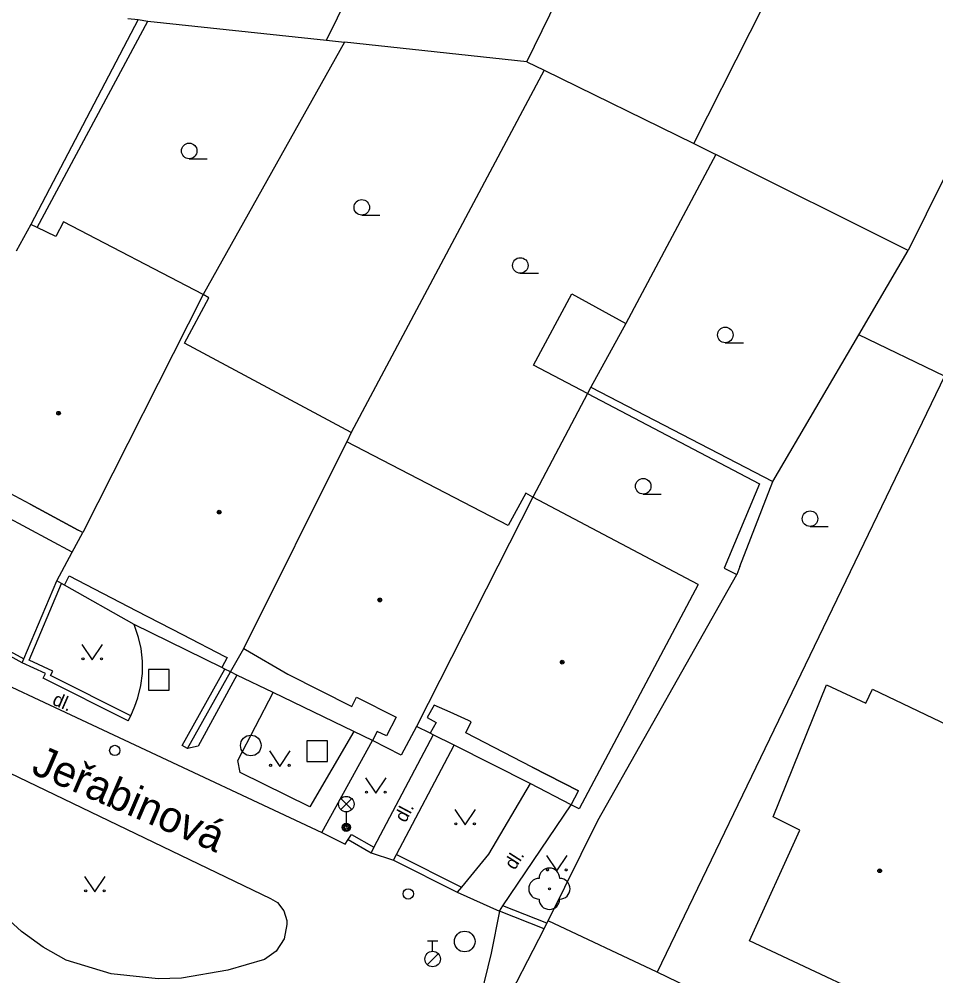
# Model space of a CAD drawing. Extents: x -600309 to -598967, y -1161267 to -1160292.
# Drawn here: x -599946.83 to -599902.47, y -1160711.09 to -1160664.81 of the extents above; entities that cross this region are included whole.
import ezdxf

# ---------------------------------------------------------------- set-up
doc = ezdxf.new("R2010")
doc.units = 0
for name, color, linetype in [('Level 10', 7, 'Continuous'), ('Level 11', 7, 'Continuous'), ('Level 22', 7, 'Continuous'), ('Level 26', 7, 'Continuous'), ('Level 27', 7, 'Continuous'), ('Level 28', 7, 'Continuous'), ('Level 33', 7, 'Continuous'), ('Level 36', 7, 'Continuous'), ('Level 39', 7, 'Continuous'), ('Level 40', 7, 'Continuous'), ('Level 5', 7, 'Continuous'), ('Level 50', 7, 'Continuous'), ('Level 51', 7, 'Continuous'), ('Level 54', 7, 'Continuous'), ('Level 7', 7, 'Continuous'), ('Level 8', 7, 'Continuous')]:
    doc.layers.add(name, color=color, linetype=linetype)

msp = doc.modelspace()

# ---------------------------------------------------------------- linework, layer by layer
at = {"layer": 'Level 10'}
for points in [[(-599955.56, -1160693.07), (-599951.33, -1160695.19), (-599932.18, -1160704.1599)], [(-599948.19, -1160700.86), (-599934.67, -1160707.35)], [(-599932.18, -1160704.1599), (-599931.05, -1160704.7199), (-599930.9099, -1160704.5)], [(-599930.9099, -1160704.5), (-599929.8, -1160705.14)], [(-599929.8, -1160705.14), (-599928.71, -1160705.5)], [(-599928.71, -1160705.5), (-599925.63, -1160707.04)], [(-599934.67, -1160707.35), (-599934.33, -1160707.55), (-599934.02, -1160707.94), (-599933.88, -1160708.4099), (-599933.88, -1160708.61), (-599934.01, -1160709.3), (-599934.39, -1160709.9), (-599934.96, -1160710.3), (-599936.73, -1160710.81), (-599938.9699, -1160711.2), (-599940.11, -1160711.24), (-599942.37, -1160711), (-599944.55, -1160710.34), (-599945.67, -1160709.71), (-599946.71, -1160708.95), (-599947.6599, -1160708.08), (-599948.51, -1160707.11)], [(-599925.63, -1160707.04), (-599923.59, -1160707.9699)], [(-599923.59, -1160707.9699), (-599923.99, -1160709.99), (-599924.49, -1160712.05), (-599927.9, -1160718.73), (-599928.33, -1160719.58), (-599926.62, -1160720.52), (-599924.26, -1160721.82)]]:
    msp.add_lwpolyline(points, dxfattribs=at)
at = {"layer": 'Level 11'}
for points in [[(-599946.6, -1160695.76), (-599945.01, -1160691.99)], [(-599941.43, -1160698.52), (-599945.31, -1160696.57), (-599945.2, -1160696.35), (-599946.34, -1160695.82), (-599944.78, -1160692.12)], [(-599941.43, -1160698.52), (-599941.2319, -1160698.0549), (-599941.08, -1160697.65), (-599940.9397, -1160697.0429), (-599940.86, -1160696.46), (-599940.8624, -1160695.8761), (-599940.93, -1160695.26), (-599941.0527, -1160694.7193), (-599941.27, -1160694.1)], [(-599946.68, -1160695.95), (-599947.55, -1160695.4699), (-599947.45, -1160695.29), (-599946.6, -1160695.76)], [(-599946.68, -1160695.95), (-599946.6, -1160695.76)], [(-599941.56, -1160698.75), (-599945.6599, -1160696.69), (-599945.55, -1160696.4699), (-599946.68, -1160695.95)], [(-599938.68, -1160700.1), (-599938.94, -1160699.95), (-599936.87, -1160696.25)], [(-599938.68, -1160700.1), (-599936.6, -1160696.39)], [(-599936.29, -1160696.54), (-599938.17, -1160699.98), (-599938.68, -1160700.1)], [(-599930.64, -1160699.27), (-599932.76, -1160702.92), (-599936.14, -1160701.25), (-599936.25, -1160700.67), (-599934.53, -1160697.39)], [(-599941.56, -1160698.75), (-599941.43, -1160698.52)], [(-599926.79, -1160699.43), (-599929.6599, -1160704.87)], [(-599932.18, -1160704.1599), (-599931.7479, -1160703.3751), (-599929.73, -1160699.71)], [(-599928.57, -1160705.23), (-599925.78, -1160699.93)], [(-599922.1, -1160701.78), (-599924.12, -1160705.2), (-599925.43, -1160706.8)], [(-599923.42, -1160707.71), (-599920.11, -1160702.82)], [(-599930.9099, -1160704.5), (-599930.75, -1160704.25), (-599929.6599, -1160704.87)], [(-599929.6599, -1160704.87), (-599929.8, -1160705.14)], [(-599928.71, -1160705.5), (-599928.57, -1160705.23)], [(-599928.57, -1160705.23), (-599925.43, -1160706.8)], [(-599925.43, -1160706.8), (-599925.63, -1160707.04)], [(-599923.59, -1160707.9699), (-599923.42, -1160707.71)], [(-599921.29, -1160708.54), (-599923.42, -1160707.71)], [(-599921.42, -1160708.81), (-599923.59, -1160707.9699)]]:
    msp.add_lwpolyline(points, dxfattribs=at)
at = {"layer": 'Level 22'}
msp.add_circle((-599921.17, -1160706.88), 0.05, dxfattribs=at)
for centre, start, end in [((-599921.17, -1160706.38), 0, 180), ((-599921.67, -1160706.88), 90, 270), ((-599920.67, -1160706.88), 270, 90), ((-599921.17, -1160707.38), 180, 0)]:
    msp.add_arc(centre, 0.5, start, end, dxfattribs=at)
at = {"layer": 'Level 26'}
for points in [[(-599940.57, -1160697.27), (-599939.57, -1160697.27), (-599939.57, -1160696.27), (-599940.57, -1160696.27)], [(-599932.9099, -1160700.7199), (-599931.9099, -1160700.7199), (-599931.9099, -1160699.7199), (-599932.9099, -1160699.7199)]]:
    msp.add_lwpolyline(points, close=True, dxfattribs=at)
at = {"layer": 'Level 27'}
for centre in [(-599935.62, -1160699.95), (-599925.27, -1160709.43)]:
    msp.add_circle(centre, 0.5, dxfattribs=at)
at = {"layer": 'Level 28'}
for p, q in [((-599927.07, -1160709.405), (-599926.57, -1160709.405)), ((-599926.82, -1160709.905), (-599926.82, -1160709.405)), ((-599927.078, -1160710.552), (-599926.548, -1160710.022))]:
    msp.add_line(p, q, dxfattribs=at)
for centre, radius in [((-599942.2, -1160700.19), 0.25), ((-599928, -1160707.13), 0.25), ((-599926.82, -1160710.28), 0.375)]:
    msp.add_circle(centre, radius, dxfattribs=at)
at = {"layer": 'Level 33'}
for p, q in [((-599931.265, -1160703.0499), (-599930.735, -1160702.5199)), ((-599931.265, -1160702.5199), (-599930.735, -1160703.0499)), ((-599931, -1160703.1599), (-599931, -1160703.9099))]:
    msp.add_line(p, q, dxfattribs=at)
for centre, radius in [((-599931, -1160702.7849), 0.375), ((-599931, -1160703.9099), 0.2), ((-599931, -1160703.9099), 0.1445), ((-599931, -1160703.9099), 0.0876)]:
    msp.add_circle(centre, radius, dxfattribs=at)
at = {"layer": 'Level 36'}
for p, q in [((-599938.6, -1160671.565), (-599937.725, -1160671.565)), ((-599930.25, -1160674.295), (-599929.375, -1160674.295)), ((-599922.58, -1160677.105), (-599921.705, -1160677.105)), ((-599912.6599, -1160680.465), (-599911.7849, -1160680.465)), ((-599916.63, -1160687.7849), (-599915.755, -1160687.7849)), ((-599908.56, -1160689.355), (-599907.685, -1160689.355))]:
    msp.add_line(p, q, dxfattribs=at)
for points in [[(-599943.79, -1160695.06), (-599943.29, -1160695.81), (-599942.79, -1160695.06)], [(-599934.71, -1160700.21), (-599934.21, -1160700.96), (-599933.71, -1160700.21)], [(-599930.07, -1160701.51), (-599929.57, -1160702.26), (-599929.07, -1160701.51)], [(-599925.75, -1160703.04), (-599925.25, -1160703.79), (-599924.75, -1160703.04)], [(-599921.31, -1160705.27), (-599920.81, -1160706.02), (-599920.31, -1160705.27)], [(-599943.6599, -1160706.28), (-599943.1599, -1160707.03), (-599942.6599, -1160706.28)]]:
    msp.add_lwpolyline(points, dxfattribs=at)
for centre, radius in [((-599938.6001, -1160671.1899), 0.375), ((-599930.2501, -1160673.9199), 0.375), ((-599922.5801, -1160676.7299), 0.375), ((-599912.66, -1160680.0899), 0.375), ((-599916.6301, -1160687.4098), 0.375), ((-599908.5601, -1160688.9799), 0.375), ((-599943.7402, -1160695.7598), 0.05), ((-599942.8408, -1160695.7598), 0.05), ((-599934.6602, -1160700.9098), 0.05), ((-599933.7608, -1160700.9098), 0.05), ((-599930.0202, -1160702.2098), 0.05), ((-599929.1208, -1160702.2098), 0.05), ((-599925.7002, -1160703.7398), 0.05), ((-599924.8008, -1160703.7398), 0.05), ((-599921.2602, -1160705.9698), 0.05), ((-599920.3608, -1160705.9698), 0.05), ((-599943.6101, -1160706.9798), 0.05), ((-599942.7107, -1160706.9798), 0.05)]:
    msp.add_circle(centre, radius, dxfattribs=at)
at = {"layer": 'Level 39'}
for centre, radius in [((-599944.92, -1160683.88), 0.09), ((-599944.92, -1160683.88), 0.0398), ((-599937.15, -1160688.6599), 0.09), ((-599937.15, -1160688.6599), 0.0398), ((-599929.38, -1160692.9099), 0.09), ((-599929.38, -1160692.9099), 0.0398), ((-599920.55, -1160695.92), 0.09), ((-599920.55, -1160695.92), 0.0398), ((-599905.19, -1160706.01), 0.09), ((-599905.19, -1160706.01), 0.0398)]:
    msp.add_circle(centre, radius, dxfattribs=at)
at = {"layer": 'Level 5'}
for points in [[(-599946.27, -1160674.75), (-599946.98, -1160676.04)], [(-599945.95, -1160674.9), (-599946.27, -1160674.75)], [(-599945.06, -1160675.33), (-599945.95, -1160674.9)], [(-599944.68, -1160674.62), (-599945.06, -1160675.33)], [(-599937.92, -1160678.14), (-599944.68, -1160674.62)], [(-599937.92, -1160678.14), (-599943.75, -1160689.65)], [(-599937.65, -1160678.29), (-599937.92, -1160678.14)], [(-599938.83, -1160680.49), (-599937.65, -1160678.29)], [(-599930.77, -1160684.81), (-599938.83, -1160680.49)], [(-599930.77, -1160684.81), (-599930.9699, -1160685.26)], [(-599935.96, -1160695.26), (-599930.9699, -1160685.26)], [(-599923.1599, -1160689.31), (-599930.9699, -1160685.26)], [(-599946.3, -1160688.28), (-599949.46, -1160686.6)], [(-599921.98, -1160687.93), (-599927.6, -1160699.03)], [(-599922.31, -1160687.74), (-599923.1599, -1160689.31)], [(-599921.98, -1160687.93), (-599922.31, -1160687.74)], [(-599913.9699, -1160692.17), (-599921.98, -1160687.93)], [(-599943.9699, -1160689.53), (-599946.3, -1160688.28)], [(-599944.26, -1160690.6), (-599947.5, -1160688.86)], [(-599944.26, -1160690.6), (-599943.75, -1160689.65)], [(-599943.75, -1160689.65), (-599943.9699, -1160689.53)], [(-599945.01, -1160691.99), (-599944.26, -1160690.6)], [(-599944.78, -1160692.12), (-599945.01, -1160691.99)], [(-599944.64, -1160692.2), (-599944.78, -1160692.12)], [(-599944.64, -1160692.2), (-599944.4099, -1160691.74)], [(-599944.4099, -1160691.74), (-599941.15, -1160693.43)], [(-599941.27, -1160694.1), (-599944.64, -1160692.2)], [(-599913.9699, -1160692.17), (-599919.73, -1160703.01)], [(-599941.15, -1160693.43), (-599938.93, -1160694.58)], [(-599937.02, -1160696.18), (-599941.27, -1160694.1)], [(-599938.93, -1160694.58), (-599936.88, -1160695.64)], [(-599936.6, -1160696.39), (-599935.96, -1160695.26)], [(-599935.96, -1160695.26), (-599935.87, -1160695.31)], [(-599935.87, -1160695.31), (-599933.82, -1160696.5)], [(-599936.77, -1160695.7), (-599937.02, -1160696.18)], [(-599936.88, -1160695.64), (-599936.77, -1160695.7)], [(-599936.87, -1160696.25), (-599937.02, -1160696.18)], [(-599936.6, -1160696.39), (-599936.87, -1160696.25)], [(-599936.29, -1160696.54), (-599936.6, -1160696.39)], [(-599934.53, -1160697.39), (-599936.29, -1160696.54)], [(-599933.82, -1160696.5), (-599930.73, -1160698.07)], [(-599910.34, -1160703.4), (-599907.76, -1160697.01)], [(-599907.76, -1160697.01), (-599905.86, -1160697.9099)], [(-599930.64, -1160699.27), (-599934.53, -1160697.39)], [(-599930.73, -1160698.07), (-599930.5, -1160697.61)], [(-599930.5, -1160697.61), (-599928.59, -1160698.58)], [(-599905.86, -1160697.9099), (-599905.54, -1160697.23)], [(-599905.54, -1160697.23), (-599897.88, -1160700.89)], [(-599926.74, -1160698), (-599927.08, -1160698.59)], [(-599925.98, -1160698.34), (-599926.74, -1160698)], [(-599928.59, -1160698.58), (-599929.05, -1160699.49)], [(-599927.08, -1160698.59), (-599926.65, -1160698.84)], [(-599925.08, -1160698.74), (-599925.98, -1160698.34)], [(-599927.6, -1160699.03), (-599928.34, -1160700.42)], [(-599926.94, -1160699.35), (-599927.6, -1160699.03)], [(-599926.65, -1160698.84), (-599926.94, -1160699.35)], [(-599925.2199, -1160699.33), (-599924.95, -1160698.8)], [(-599924.95, -1160698.8), (-599925.08, -1160698.74)], [(-599929.73, -1160699.71), (-599930.64, -1160699.27)], [(-599929.5, -1160699.27), (-599929.73, -1160699.71)], [(-599929.05, -1160699.49), (-599929.5, -1160699.27)], [(-599926.79, -1160699.43), (-599926.94, -1160699.35)], [(-599925.78, -1160699.93), (-599926.79, -1160699.43)], [(-599922.01, -1160700.99), (-599925.2199, -1160699.33)], [(-599928.34, -1160700.42), (-599929.73, -1160699.71)], [(-599922.1, -1160701.78), (-599925.78, -1160699.93)], [(-599919.77, -1160702.15), (-599922.01, -1160700.99)], [(-599920.11, -1160702.82), (-599922.1, -1160701.78)], [(-599920.11, -1160702.82), (-599919.77, -1160702.15)], [(-599919.73, -1160703.01), (-599920.11, -1160702.82)], [(-599909.06, -1160704.05), (-599910.34, -1160703.4)], [(-599911.49, -1160709.39), (-599909.06, -1160704.05)], [(-599903.24, -1160713.27), (-599911.49, -1160709.39)]]:
    msp.add_lwpolyline(points, dxfattribs=at)
at = {"layer": 'Level 51'}
for points in [[(-599922.27, -1160666.88), (-599915.2, -1160652.44)], [(-599931.96, -1160665.84), (-599926.06, -1160653.83)], [(-599914.18, -1160670.83), (-599906, -1160654.6599)], [(-599941.57, -1160664.79), (-599941.07, -1160664.84)], [(-599941.07, -1160664.84), (-599946.27, -1160674.75)], [(-599941.07, -1160664.84), (-599940.61, -1160664.9099)], [(-599940.61, -1160664.9099), (-599931.96, -1160665.84)], [(-599931.08, -1160665.93), (-599937.92, -1160678.14)], [(-599931.96, -1160665.84), (-599931.08, -1160665.93)], [(-599922.27, -1160666.88), (-599931.08, -1160665.93)], [(-599922.27, -1160666.88), (-599921.42, -1160667.28)], [(-599921.42, -1160667.28), (-599930.77, -1160684.81)], [(-599921.42, -1160667.28), (-599914.18, -1160670.83)], [(-599914.18, -1160670.83), (-599913.11, -1160671.36)], [(-599913.11, -1160671.36), (-599917.48, -1160679.53)], [(-599903.81, -1160676), (-599913.11, -1160671.36)], [(-599906.2, -1160680.08), (-599903.81, -1160676)], [(-599917.48, -1160679.53), (-599919.17, -1160682.62)], [(-599910.36, -1160687.18), (-599906.2, -1160680.08)], [(-599902.06, -1160682.09), (-599906.2, -1160680.08)], [(-599902.06, -1160682.09), (-599915.96, -1160710.92)], [(-599919.17, -1160682.62), (-599919.33, -1160682.93)], [(-599919.33, -1160682.93), (-599921.98, -1160687.93)], [(-599911.95, -1160691.29), (-599910.36, -1160687.18)], [(-599915.96, -1160710.92), (-599921.23, -1160708.43)], [(-599904.73, -1160716.34), (-599915.96, -1160710.92)]]:
    msp.add_lwpolyline(points, dxfattribs=at)
at = {"layer": 'Level 54'}
for points in [[(-599945.95, -1160674.9), (-599940.61, -1160664.9099)], [(-599921.94, -1160681.56), (-599920.08, -1160678.11)], [(-599920.08, -1160678.11), (-599917.48, -1160679.53)], [(-599919.33, -1160682.93), (-599921.94, -1160681.56)], [(-599919.17, -1160682.62), (-599910.36, -1160687.18)], [(-599919.33, -1160682.93), (-599911, -1160687.3)], [(-599911, -1160687.3), (-599912.71, -1160691.37)], [(-599912.71, -1160691.37), (-599912.1, -1160691.68)], [(-599911.95, -1160691.29), (-599912.1, -1160691.68)]]:
    msp.add_lwpolyline(points, dxfattribs=at)
at = {"layer": 'Level 7'}
for points in [[(-599897.73, -1160663.7199), (-599903.81, -1160676)], [(-599921.23, -1160708.43), (-599918.83, -1160703.58), (-599912.1, -1160691.68)], [(-599921.42, -1160708.81), (-599921.29, -1160708.54)], [(-599921.29, -1160708.54), (-599921.23, -1160708.43)], [(-599916.06, -1160721.11), (-599917.8, -1160721.2199), (-599920.96, -1160721.29), (-599923.64, -1160720.69), (-599926.51, -1160718.99), (-599923.54, -1160712.92), (-599921.42, -1160708.81)]]:
    msp.add_lwpolyline(points, dxfattribs=at)
at = {"layer": 'Level 8'}
for points in [[(-599946.3, -1160688.28), (-599943.9699, -1160689.53)], [(-599938.93, -1160694.58), (-599936.88, -1160695.64)], [(-599935.87, -1160695.31), (-599933.82, -1160696.5)], [(-599922.01, -1160700.99), (-599919.77, -1160702.15)]]:
    msp.add_lwpolyline(points, dxfattribs=at)

# ---------------------------------------------------------------- texts
at = {"layer": 'Level 40'}
for rotation, p in [(336.43, (-599945.27, -1160697.95)), (61.98, (-599928.13, -1160703.7199)), (57.43, (-599922.85, -1160706.01))]:
    msp.add_text('dl.', height=0.65, rotation=rotation, dxfattribs=at).set_placement(p)
at = {"layer": 'Level 50'}
msp.add_text('Jeřabinová', height=1.5, rotation=336.81914, dxfattribs=at).set_placement((-599946.3054, -1160701.2794))

doc.saveas('drawing.dxf')
